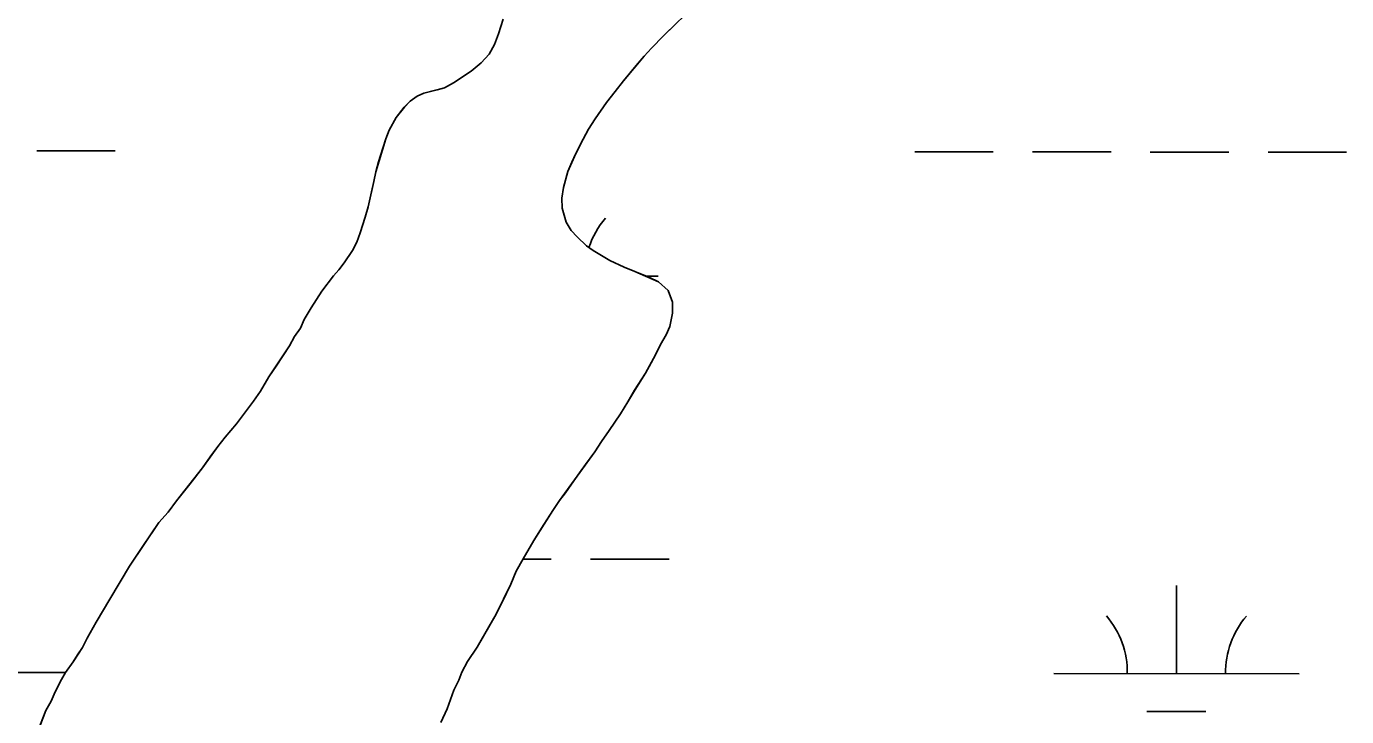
# Model space of a CAD drawing. Extents: x 3148686 to 3186545, y 916144 to 941516.
# Drawn here: x 3158032 to 3158570, y 928073 to 928354 of the extents above; entities that cross this region are included whole.
import ezdxf

# ---------------------------------------------------------------- set-up
doc = ezdxf.new("R2010")
doc.units = 0
for name, color, linetype in [('V-SITE-VEGE', 7, 'Continuous'), ('V-TOPO-SHOR', 7, 'Continuous'), ('V-WETL-SWMP', 7, 'Continuous')]:
    doc.layers.add(name, color=color, linetype=linetype)

msp = doc.modelspace()

# ---------------------------------------------------------------- linework, layer by layer
at = {"layer": 'V-SITE-VEGE'}
for p, q in [((3158300.95, 928358.8), (3158291.98, 928350.13)), ((3158224.62, 928350.94), (3158226.59, 928356.97)), ((3158223.04, 928346.52), (3158224.62, 928350.94)), ((3158291.98, 928350.13), (3158286.99, 928345.09)), ((3158217.67, 928339.07), (3158220.86, 928342.7)), ((3158220.86, 928342.7), (3158223.04, 928346.52)), ((3158286.99, 928345.09), (3158284.01, 928341.86)), ((3158213.48, 928335.64), (3158217.67, 928339.07)), ((3158284.01, 928341.86), (3158275.64, 928331.79)), ((3158206.29, 928330.99), (3158213.48, 928335.64)), ((3158275.64, 928331.79), (3158272.26, 928327.36)), ((3158191.49, 928325.49), (3158194.29, 928326.71)), ((3158194.29, 928326.71), (3158202.7, 928328.96)), ((3158202.7, 928328.96), (3158206.29, 928330.99)), ((3158272.26, 928327.36), (3158268.68, 928322.93)), ((3158182.92, 928316.82), (3158186.3, 928321.05)), ((3158186.3, 928321.05), (3158188.7, 928323.47)), ((3158188.7, 928323.47), (3158191.49, 928325.49)), ((3158268.68, 928322.93), (3158264.11, 928316.29)), ((3158180.15, 928311.6), (3158182.92, 928316.82)), ((3158264.11, 928316.29), (3158261.33, 928312.06)), ((3158178.76, 928308.18), (3158180.15, 928311.6)), ((3158261.33, 928312.06), (3158259.15, 928308.04)), ((3158174.63, 928294.72), (3158178.76, 928308.18)), ((3158259.15, 928308.04), (3158256.17, 928302.21)), ((3158256.17, 928302.21), (3158253.01, 928294.77)), ((3158173.85, 928290.71), (3158174.63, 928294.72)), ((3158253.01, 928294.77), (3158251.24, 928288.35)), ((3158171.51, 928280.47), (3158173.85, 928290.71)), ((3158251.24, 928288.35), (3158250.46, 928283.94)), ((3158250.46, 928283.94), (3158250.69, 928279.93)), ((3158170.33, 928276.26), (3158171.51, 928280.47)), ((3158250.69, 928279.93), (3158252.33, 928274.13)), ((3158168.36, 928269.83), (3158170.33, 928276.26)), ((3158252.33, 928274.13), (3158254.35, 928270.73)), ((3158166.98, 928266.01), (3158168.36, 928269.83)), ((3158254.35, 928270.73), (3158256.77, 928268.14)), ((3158256.77, 928268.14), (3158260.6, 928264.55)), ((3158161.82, 928257.57), (3158165.2, 928262.6)), ((3158165.2, 928262.6), (3158166.98, 928266.01)), ((3158260.6, 928264.55), (3158263.22, 928262.56)), ((3158263.22, 928262.56), (3158270.06, 928258.59)), ((3158159.63, 928254.75), (3158161.82, 928257.57)), ((3158270.06, 928258.59), (3158275.89, 928255.82)), ((3158275.89, 928255.82), (3158280.31, 928254.04)), ((3158152.66, 928246.09), (3158157.44, 928252.33)), ((3158157.44, 928252.33), (3158159.63, 928254.75)), ((3158280.31, 928254.04), (3158289.95, 928249.89)), ((3158148.29, 928239.25), (3158152.66, 928246.09)), ((3158289.95, 928249.89), (3158293.78, 928246.3)), ((3158293.78, 928246.3), (3158295.61, 928241.5)), ((3158295.61, 928241.5), (3158295.64, 928237.09)), ((3158143.93, 928231), (3158145.51, 928234.42)), ((3158145.51, 928234.42), (3158148.29, 928239.25)), ((3158295.64, 928237.09), (3158294.47, 928231.68)), ((3158141.55, 928227.58), (3158143.93, 928231)), ((3158294.47, 928231.68), (3158293.08, 928228.26)), ((3158131.02, 928211.08), (3158139.56, 928223.76)), ((3158139.56, 928223.76), (3158141.55, 928227.58)), ((3158290.7, 928224.24), (3158288.72, 928220.01)), ((3158293.08, 928228.26), (3158290.7, 928224.24)), ((3158288.72, 928220.01), (3158284.55, 928212.57)), ((3158127.64, 928205.25), (3158131.02, 928211.08)), ((3158284.55, 928212.57), (3158280.19, 928205.73)), ((3158124.86, 928201.23), (3158127.64, 928205.25)), ((3158280.19, 928205.73), (3158277.41, 928200.91)), ((3158117.9, 928191.96), (3158124.86, 928201.23)), ((3158277.41, 928200.91), (3158274.43, 928196.08)), ((3158113.32, 928186.52), (3158117.9, 928191.96)), ((3158274.43, 928196.08), (3158269.86, 928189.24)), ((3158110.33, 928182.7), (3158113.32, 928186.52)), ((3158269.86, 928189.24), (3158266.67, 928184.81)), ((3158103.97, 928174.04), (3158110.33, 928182.7)), ((3158263.89, 928180.58), (3158249.58, 928160.65)), ((3158266.67, 928184.81), (3158263.89, 928180.58)), ((3158093.42, 928160.55), (3158103.97, 928174.04)), ((3158090.04, 928155.92), (3158093.42, 928160.55)), ((3158249.58, 928160.65), (3158246.79, 928156.63)), ((3158086.26, 928151.69), (3158090.04, 928155.92)), ((3158246.79, 928156.63), (3158239.05, 928144.36)), ((3158074.33, 928133.98), (3158086.26, 928151.69)), ((3158239.05, 928144.36), (3158234.68, 928136.91)), ((3158066.19, 928120.51), (3158074.33, 928133.98)), ((3158234.68, 928136.91), (3158231.9, 928131.89)), ((3158229.72, 928126.66), (3158223.79, 928114.4)), ((3158231.9, 928131.89), (3158229.72, 928126.66)), ((3158060.64, 928111.05), (3158066.19, 928120.51)), ((3158057.06, 928104.61), (3158060.64, 928111.05)), ((3158223.79, 928114.4), (3158216.04, 928100.93)), ((3158051.31, 928094.96), (3158055.08, 928100.8)), ((3158055.08, 928100.8), (3158057.06, 928104.61)), ((3158216.04, 928100.93), (3158212.07, 928095.09)), ((3158048.13, 928090.53), (3158051.31, 928094.96)), ((3158212.07, 928095.09), (3158209.69, 928090.67)), ((3158046.54, 928087.72), (3158048.13, 928090.53)), ((3158209.69, 928090.67), (3158208.51, 928087.45)), ((3158043.96, 928082.69), (3158046.54, 928087.72)), ((3158208.51, 928087.45), (3158206.53, 928083.43)), ((3158040.2, 928075.05), (3158042.38, 928078.87)), ((3158042.38, 928078.87), (3158043.96, 928082.69)), ((3158206.53, 928083.43), (3158203.76, 928075.8)), ((3158036.84, 928066.41), (3158040.2, 928075.05)), ((3158203.76, 928075.8), (3158201.19, 928070.17))]:
    msp.add_line(p, q, dxfattribs=at)
at = {"layer": 'V-TOPO-SHOR'}
for points in [[(3158226.59, 928356.97), (3158224.62, 928350.94), (3158223.04, 928346.52), (3158220.86, 928342.7), (3158217.67, 928339.07), (3158213.48, 928335.64), (3158210.69, 928333.82), (3158206.29, 928330.99), (3158202.7, 928328.96), (3158199.69, 928328.14), (3158194.29, 928326.71), (3158191.49, 928325.49), (3158188.7, 928323.47), (3158186.31, 928321.05), (3158182.92, 928316.82), (3158180.15, 928311.59), (3158178.76, 928308.18), (3158177.58, 928304.36), (3158175.81, 928298.74), (3158174.63, 928294.72), (3158173.85, 928290.71), (3158172.88, 928286.49), (3158171.51, 928280.47), (3158170.33, 928276.26), (3158168.36, 928269.83), (3158166.98, 928266.01), (3158165.2, 928262.6), (3158161.82, 928257.57), (3158159.63, 928254.75), (3158157.44, 928252.33), (3158152.66, 928246.09), (3158150.48, 928242.67)], [(3158201.19, 928070.17), (3158203.76, 928075.8), (3158206.52, 928083.43), (3158208.51, 928087.45), (3158209.69, 928090.67), (3158212.07, 928095.09), (3158216.04, 928100.93), (3158220.81, 928109.17), (3158223.79, 928114.4), (3158226.16, 928119.23), (3158229.73, 928126.66), (3158231.9, 928131.89), (3158234.68, 928136.91), (3158239.05, 928144.36), (3158242.22, 928149.39), (3158246.79, 928156.63), (3158249.58, 928160.65), (3158251.96, 928163.88), (3158255.34, 928168.7), (3158257.73, 928171.93), (3158260.11, 928175.35), (3158263.89, 928180.58), (3158266.67, 928184.81), (3158269.86, 928189.24), (3158274.43, 928196.08), (3158277.41, 928200.91), (3158280.19, 928205.73), (3158284.55, 928212.57), (3158286.94, 928216.8), (3158288.72, 928220.02), (3158290.7, 928224.24), (3158293.08, 928228.26), (3158294.47, 928231.67), (3158295.64, 928237.09), (3158295.61, 928241.5), (3158293.78, 928246.3), (3158289.95, 928249.89), (3158285.93, 928251.67), (3158280.31, 928254.04), (3158275.89, 928255.82), (3158270.06, 928258.59), (3158266.03, 928260.98), (3158263.22, 928262.56), (3158260.6, 928264.55), (3158256.77, 928268.14), (3158254.35, 928270.73), (3158252.33, 928274.13), (3158250.69, 928279.93), (3158250.46, 928283.94), (3158251.24, 928288.35), (3158253.01, 928294.78), (3158254.59, 928298.6), (3158256.17, 928302.21), (3158259.15, 928308.04), (3158261.33, 928312.06), (3158264.11, 928316.29), (3158268.68, 928322.93), (3158272.26, 928327.36), (3158275.64, 928331.79), (3158280.82, 928338.03), (3158284.01, 928341.86), (3158286.99, 928345.09), (3158291.98, 928350.13), (3158297.56, 928355.57)], [(3158150.48, 928242.67), (3158148.29, 928239.25), (3158145.51, 928234.42), (3158143.93, 928231), (3158141.55, 928227.58), (3158139.56, 928223.76), (3158134, 928215.51), (3158131.02, 928211.08), (3158127.64, 928205.25), (3158124.86, 928201.23), (3158120.29, 928195.19), (3158117.9, 928191.96), (3158113.32, 928186.52), (3158110.33, 928182.7), (3158107.15, 928178.47), (3158103.97, 928174.04), (3158098.8, 928167.4), (3158093.42, 928160.55), (3158090.04, 928155.92), (3158086.26, 928151.69), (3158082.88, 928146.66), (3158079.5, 928141.63), (3158074.33, 928133.98), (3158066.19, 928120.5), (3158063.22, 928115.48), (3158060.64, 928111.05), (3158057.06, 928104.61), (3158055.08, 928100.8), (3158053.1, 928097.78), (3158051.31, 928094.96), (3158048.13, 928090.53), (3158046.54, 928087.72), (3158043.96, 928082.69), (3158042.38, 928078.87), (3158040.2, 928075.05), (3158038.03, 928069.43)]]:
    msp.add_lwpolyline(points, dxfattribs=at)
at = {"layer": 'V-WETL-SWMP'}
for p, q in [((3158036.48, 928303.22), (3158068.48, 928303.18)), ((3158394.38, 928302.84), (3158426.38, 928302.81)), ((3158442.38, 928302.79), (3158474.38, 928302.76)), ((3158490.38, 928302.74), (3158522.38, 928302.71)), ((3158538.38, 928302.69), (3158570.38, 928302.65)), ((3158284.64, 928252.21), (3158289.74, 928252.21)), ((3158234.63, 928136.83), (3158246.21, 928136.82)), ((3158262.21, 928136.81), (3158294.21, 928136.77)), ((3158501, 928090.12), (3158501.04, 928126.12)), ((3157949.1, 928090.71), (3158048.18, 928090.6)), ((3158451, 928090.18), (3158551, 928090.07)), ((3158488.99, 928074.71), (3158512.99, 928074.68))]:
    msp.add_line(p, q, dxfattribs=at)
for points in [[(3158038.03, 928069.43), (3158040.2, 928075.05), (3158042.38, 928078.87), (3158043.96, 928082.69), (3158046.54, 928087.72), (3158048.13, 928090.53), (3158051.31, 928094.96), (3158053.1, 928097.78), (3158055.08, 928100.8), (3158057.07, 928104.62), (3158060.64, 928111.05), (3158063.22, 928115.48), (3158066.19, 928120.5), (3158074.34, 928133.98), (3158079.5, 928141.63), (3158086.26, 928151.69), (3158090.04, 928155.92), (3158093.42, 928160.55), (3158098.8, 928167.4), (3158103.97, 928174.04), (3158107.15, 928178.47), (3158110.33, 928182.7), (3158113.32, 928186.53), (3158117.9, 928191.96), (3158120.29, 928195.18), (3158124.86, 928201.22), (3158127.64, 928205.25), (3158131.02, 928211.08), (3158134, 928215.51), (3158139.56, 928223.76), (3158141.55, 928227.58), (3158143.93, 928231), (3158145.52, 928234.42), (3158148.29, 928239.25), (3158152.66, 928246.09), (3158157.44, 928252.33), (3158159.63, 928254.75), (3158161.82, 928257.57), (3158165.2, 928262.6), (3158166.98, 928266.01), (3158168.36, 928269.83), (3158170.33, 928276.26), (3158171.51, 928280.47), (3158172.88, 928286.49), (3158173.85, 928290.71), (3158174.63, 928294.72), (3158175.81, 928298.74), (3158177.58, 928304.36), (3158178.76, 928308.18), (3158180.15, 928311.59), (3158182.92, 928316.82), (3158186.31, 928321.05), (3158188.7, 928323.47), (3158191.49, 928325.49), (3158194.29, 928326.71), (3158199.7, 928328.14), (3158202.7, 928328.96), (3158206.29, 928330.99), (3158210.69, 928333.82), (3158213.48, 928335.64), (3158217.67, 928339.07), (3158220.86, 928342.7), (3158223.04, 928346.52), (3158224.62, 928350.94), (3158226.59, 928356.96)], [(3158297.56, 928355.57), (3158291.98, 928350.13), (3158286.99, 928345.09), (3158284.01, 928341.86), (3158280.82, 928338.03), (3158275.65, 928331.79), (3158272.26, 928327.36), (3158268.68, 928322.93), (3158264.11, 928316.29), (3158261.33, 928312.06), (3158259.15, 928308.04), (3158256.17, 928302.21), (3158254.59, 928298.59), (3158253.01, 928294.78), (3158251.24, 928288.35), (3158250.47, 928283.94), (3158250.69, 928279.93), (3158252.33, 928274.13), (3158254.35, 928270.73), (3158256.77, 928268.14), (3158260.6, 928264.55), (3158263.22, 928262.56), (3158266.03, 928260.98), (3158270.06, 928258.59), (3158275.89, 928255.82), (3158280.31, 928254.04), (3158285.93, 928251.67), (3158289.95, 928249.89), (3158293.78, 928246.3), (3158295.61, 928241.5), (3158295.64, 928237.09), (3158294.47, 928231.67), (3158293.08, 928228.26), (3158290.7, 928224.24), (3158288.72, 928220.01), (3158286.94, 928216.8), (3158284.55, 928212.57), (3158280.18, 928205.73), (3158277.41, 928200.91), (3158274.43, 928196.08), (3158269.86, 928189.24), (3158266.68, 928184.81), (3158263.89, 928180.58), (3158260.11, 928175.35), (3158257.73, 928171.93), (3158255.34, 928168.71), (3158251.96, 928163.88), (3158249.58, 928160.65), (3158246.79, 928156.63), (3158242.22, 928149.39), (3158239.05, 928144.36), (3158234.68, 928136.91), (3158231.9, 928131.89), (3158229.73, 928126.66), (3158226.16, 928119.23), (3158223.79, 928114.4), (3158220.81, 928109.17), (3158216.04, 928100.93), (3158212.07, 928095.09), (3158209.69, 928090.67), (3158208.51, 928087.45), (3158206.53, 928083.43), (3158203.76, 928075.8), (3158201.19, 928070.17)]]:
    msp.add_lwpolyline(points, dxfattribs=at)
for centre, start, end in [((3158294.98, 928252.68), 139.1678, 161.5494), ((3158445.76, 928090.66), 359.1678, 40.7115), ((3158556.25, 928090.54), 139.1678, 180.7115)]:
    msp.add_arc(centre, 35.25, start, end, dxfattribs=at)

doc.saveas('drawing.dxf')
